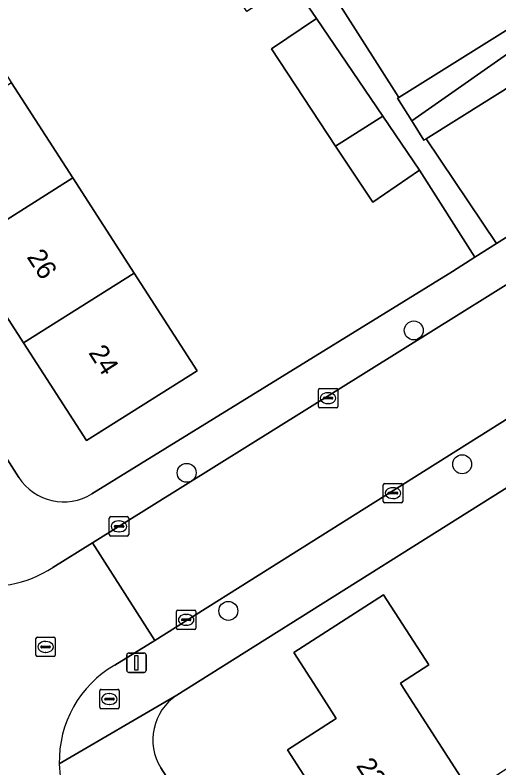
# Model space of a CAD drawing. Extents: x 159352 to 160617, y 385888 to 387323.
# Drawn here: x 159799.61 to 159824.56, y 386245.89 to 386284.7 of the extents above; entities that cross this region are included whole.
import ezdxf

# ---------------------------------------------------------------- set-up
doc = ezdxf.new("R2010")
doc.units = 0
for name, color, linetype in [('IMGEO_Boom', 7, 'Continuous'), ('IMGEO_Brandkraan', 7, 'Continuous'), ('IMGEO_Erf', 7, 'Continuous'), ('IMGEO_Kolk', 7, 'Continuous'), ('IMGEO_Lichtmast', 7, 'Continuous'), ('IMGEO_Pand', 7, 'Continuous'), ('IMGEO_Pand_nummerreeks', 7, 'Continuous'), ('IMGEO_Rijbaan_lokaal_open', 7, 'Continuous'), ('IMGEO_Rioolput', 7, 'Continuous'), ('IMGEO_Voetpad_open', 7, 'Continuous')]:
    doc.layers.add(name, color=color, linetype=linetype)

msp = doc.modelspace()

# ---------------------------------------------------------------- linework, layer by layer
at = {"layer": 'IMGEO_Boom'}
for centre in [(159820.171, 386268.444), (159822.665, 386261.544), (159808.462, 386261.102), (159810.611, 386253.984)]:
    msp.add_circle(centre, 0.489, dxfattribs=at)
at = {"layer": 'IMGEO_Brandkraan'}
for p, q in [((159804.054, 386249.942), (159804.906, 386249.942)), ((159803.979, 386249.016), (159803.979, 386249.868)), ((159804.467, 386249.722), (159804.492, 386249.722)), ((159804.98, 386249.868), (159804.98, 386249.016)), ((159804.238, 386249.436), (159804.238, 386249.448)), ((159804.676, 386249.399), (159804.278, 386249.399)), ((159804.281, 386249.485), (159804.679, 386249.485)), ((159804.49, 386249.162), (159804.465, 386249.162)), ((159804.722, 386249.448), (159804.722, 386249.436)), ((159804.906, 386248.942), (159804.054, 386248.942))]:
    msp.add_line(p, q, dxfattribs=at)
for points in [[(159804.054, 386249.942), (159804.906, 386249.942)], [(159803.979, 386249.016), (159803.979, 386249.868)], [(159804.98, 386249.868), (159804.98, 386249.016)], [(159804.906, 386248.942), (159804.054, 386248.942)]]:
    msp.add_lwpolyline(points, dxfattribs=at)
for centre, radius, start, end in [((159804.056, 386249.866), 0.0765, 91.552, 178.448), ((159804.056, 386249.866), 0.0765, 91.552, 178.448), ((159804.904, 386249.866), 0.0765, 1.552, 88.448), ((159804.904, 386249.866), 0.0765, 1.552, 88.448), ((159804.278, 386249.445), 0.0403, 85.8775, 175.7526), ((159804.275, 386249.435), 0.0366, 178.938, 274.7102), ((159804.679, 386249.442), 0.043, 264.8664, 352.4533), ((159804.683, 386249.447), 0.0386, 1.7309, 96.639), ((159804.056, 386249.018), 0.0765, 181.552, 268.448), ((159804.056, 386249.018), 0.0765, 181.552, 268.448), ((159804.904, 386249.018), 0.0765, 271.552, 358.448), ((159804.904, 386249.018), 0.0765, 271.552, 358.448)]:
    msp.add_arc(centre, radius, start, end, dxfattribs=at)
for centre, major_axis, ratio, start_param, end_param in [((159804.466, 386249.442), (-0.387, 0.002), 0.722429, 4.712389, 7.853982), ((159804.491, 386249.442), (-0.39, 0.002), 0.717154, 1.570796, 4.712389)]:
    msp.add_ellipse(centre, major_axis=major_axis, ratio=ratio, start_param=start_param, end_param=end_param, dxfattribs=at)
at = {"layer": 'IMGEO_Erf'}
for points in [[(159807.693, 386290.851), (159810.023, 386292.36), (159807.537, 386296.243), (159805.207, 386294.734), (159803.309, 386297.666), (159801.341, 386300.705), (159803.586, 386302.159), (159800.972, 386305.702), (159798.699, 386304.204), (159796.757, 386307.151), (159796.666, 386307.288), (159795.331, 386306.408), (159794.409, 386305.801), (159789.986, 386312.517), (159773.364, 386301.917), (159797.832, 386263.932), (159799.805, 386260.869)], [(159803.58, 386260.015), (159822.169, 386271.482), (159823.326, 386272.214), (159820.47, 386276.702), (159818.053, 386275.06), (159816.141, 386277.95), (159812.829, 386282.96), (159815.159, 386284.52), (159813.889, 386286.389), (159811.559, 386284.88), (159809.725, 386287.712), (159807.693, 386290.851)], [(159814.537, 386288.102), (159819.401, 386280.455), (159825.859, 386284.488), (159826.379, 386283.656), (159827.21, 386282.325), (159820.802, 386278.323), (159824.442, 386272.92), (159836.608, 386280.613), (159843.882, 386284.972)], [(159844.958, 386234.482), (159847.415, 386236.067), (159845.744, 386238.643), (159843.291, 386237.052), (159841.26, 386240.183), (159840.117, 386239.446), (159839.887, 386239.298), (159836.219, 386244.955), (159840.042, 386247.435), (159830.029, 386262.325), (159829.474, 386263.169), (159829.387, 386263.115), (159807.949, 386249.636)], [(159817.416, 386240.979), (159813.655, 386246.817), (159816.177, 386248.442), (159815.173, 386250), (159813.989, 386251.839), (159818.613, 386254.818), (159820.943, 386251.204), (159819.478, 386250.26), (159819.646, 386250), (159823.098, 386244.641), (159826.024, 386246.548), (159829.714, 386240.823)], [(159807.126, 386245.89), (159842.817, 386190.245), (159867.411, 386205.386), (159866.139, 386207.439), (159863.971, 386206.096), (159862.068, 386209.169), (159864.234, 386210.517), (159860.999, 386215.43), (159858.551, 386213.846), (159856.53, 386216.969), (159854.468, 386220.155), (159856.914, 386221.738), (159855.157, 386224.453), (159855.01, 386224.357), (159852.709, 386222.865), (159848.806, 386228.881), (159848.654, 386228.783), (159844.958, 386234.482)]]:
    msp.add_lwpolyline(points, dxfattribs=at)
msp.add_lwpolyline([(159802.587, 386276.305), (159805.751, 386271.396), (159806.286, 386270.565), (159808.995, 386266.362), (159803.296, 386262.763), (159800.05, 386267.8), (159796.886, 386272.709), (159793.722, 386277.618), (159790.558, 386282.527), (159787.394, 386287.436), (159784.23, 386292.346), (159781.067, 386297.254), (159777.821, 386302.29), (159782.048, 386304.962), (159783.519, 386305.891), (159786.768, 386300.85), (159789.931, 386295.942), (159793.095, 386291.032), (159796.259, 386286.123), (159799.423, 386281.214)], close=True, dxfattribs=at)
for centre, radius, start, end in [((159802.129, 386262.37), 2.766, 212.8637, 301.642), ((159809.478, 386247.337), 2.761, 123.6239, 211.594)]:
    msp.add_arc(centre, radius, start, end, dxfattribs=at)
at = {"layer": 'IMGEO_Kolk'}
for p, q in [((159815.326, 386265.452), (159816.178, 386265.452)), ((159815.251, 386264.526), (159815.251, 386265.378)), ((159815.739, 386265.232), (159815.764, 386265.232)), ((159816.252, 386265.378), (159816.252, 386264.526)), ((159815.51, 386264.946), (159815.51, 386264.958)), ((159815.948, 386264.909), (159815.55, 386264.909)), ((159815.553, 386264.995), (159815.951, 386264.995)), ((159815.994, 386264.958), (159815.994, 386264.946)), ((159816.178, 386264.452), (159815.326, 386264.452)), ((159815.762, 386264.672), (159815.737, 386264.672)), ((159818.598, 386259.632), (159818.598, 386260.484)), ((159818.673, 386260.558), (159819.525, 386260.558)), ((159819.599, 386260.484), (159819.599, 386259.632)), ((159818.857, 386260.052), (159818.857, 386260.064)), ((159818.9, 386260.101), (159819.298, 386260.101)), ((159819.086, 386260.338), (159819.111, 386260.338)), ((159819.341, 386260.064), (159819.341, 386260.052)), ((159819.295, 386260.015), (159818.897, 386260.015)), ((159819.109, 386259.778), (159819.084, 386259.778)), ((159819.525, 386259.558), (159818.673, 386259.558)), ((159804.474, 386257.917), (159804.474, 386258.769)), ((159804.549, 386258.843), (159805.401, 386258.843)), ((159804.962, 386258.623), (159804.987, 386258.623)), ((159805.475, 386258.769), (159805.475, 386257.917)), ((159804.733, 386258.337), (159804.733, 386258.349)), ((159805.171, 386258.3), (159804.773, 386258.3)), ((159804.776, 386258.386), (159805.174, 386258.386)), ((159805.217, 386258.349), (159805.217, 386258.337)), ((159805.401, 386257.843), (159804.549, 386257.843)), ((159804.985, 386258.063), (159804.96, 386258.063)), ((159807.935, 386253.099), (159807.935, 386253.951)), ((159808.01, 386254.025), (159808.862, 386254.025)), ((159808.936, 386253.951), (159808.936, 386253.099)), ((159808.194, 386253.519), (159808.194, 386253.531)), ((159808.632, 386253.482), (159808.234, 386253.482)), ((159808.237, 386253.568), (159808.635, 386253.568)), ((159808.423, 386253.805), (159808.448, 386253.805)), ((159808.678, 386253.531), (159808.678, 386253.519)), ((159808.446, 386253.245), (159808.421, 386253.245)), ((159808.862, 386253.025), (159808.01, 386253.025))]:
    msp.add_line(p, q, dxfattribs=at)
for points in [[(159815.326, 386265.452), (159816.178, 386265.452)], [(159815.251, 386264.526), (159815.251, 386265.378)], [(159816.252, 386265.378), (159816.252, 386264.526)], [(159816.178, 386264.452), (159815.326, 386264.452)], [(159818.598, 386259.632), (159818.598, 386260.484)], [(159818.673, 386260.558), (159819.525, 386260.558)], [(159819.599, 386260.484), (159819.599, 386259.632)], [(159819.525, 386259.558), (159818.673, 386259.558)], [(159804.474, 386257.917), (159804.474, 386258.769)], [(159804.549, 386258.843), (159805.401, 386258.843)], [(159805.475, 386258.769), (159805.475, 386257.917)], [(159805.401, 386257.843), (159804.549, 386257.843)], [(159807.935, 386253.099), (159807.935, 386253.951)], [(159808.01, 386254.025), (159808.862, 386254.025)], [(159808.936, 386253.951), (159808.936, 386253.099)], [(159808.862, 386253.025), (159808.01, 386253.025)]]:
    msp.add_lwpolyline(points, dxfattribs=at)
for centre, radius, start, end in [((159815.328, 386265.376), 0.0765, 91.552, 178.448), ((159815.328, 386265.376), 0.0765, 91.552, 178.448), ((159816.176, 386265.376), 0.0765, 1.552, 88.448), ((159816.176, 386265.376), 0.0765, 1.552, 88.448), ((159815.55, 386264.955), 0.0403, 85.8775, 175.7526), ((159815.547, 386264.945), 0.0366, 178.938, 274.7102), ((159815.951, 386264.952), 0.043, 264.8664, 352.4533), ((159815.955, 386264.957), 0.0386, 1.7309, 96.639), ((159815.328, 386264.528), 0.0765, 181.552, 268.448), ((159815.328, 386264.528), 0.0765, 181.552, 268.448), ((159816.176, 386264.528), 0.0765, 271.552, 358.448), ((159816.176, 386264.528), 0.0765, 271.552, 358.448), ((159818.675, 386260.482), 0.0765, 91.552, 178.448), ((159818.675, 386260.482), 0.0765, 91.552, 178.448), ((159819.523, 386260.482), 0.0765, 1.552, 88.448), ((159819.523, 386260.482), 0.0765, 1.552, 88.448), ((159818.897, 386260.061), 0.0403, 85.8775, 175.7526), ((159818.894, 386260.051), 0.0366, 178.938, 274.7102), ((159819.298, 386260.058), 0.043, 264.8664, 352.4533), ((159819.302, 386260.063), 0.0386, 1.7309, 96.639), ((159818.675, 386259.634), 0.0765, 181.552, 268.448), ((159818.675, 386259.634), 0.0765, 181.552, 268.448), ((159819.523, 386259.634), 0.0765, 271.552, 358.448), ((159819.523, 386259.634), 0.0765, 271.552, 358.448), ((159804.551, 386258.767), 0.0765, 91.552, 178.448), ((159804.551, 386258.767), 0.0765, 91.552, 178.448), ((159805.399, 386258.767), 0.0765, 1.552, 88.448), ((159805.399, 386258.767), 0.0765, 1.552, 88.448), ((159804.773, 386258.346), 0.0403, 85.8775, 175.7526), ((159804.77, 386258.336), 0.0366, 178.938, 274.7102), ((159805.174, 386258.343), 0.043, 264.8664, 352.4533), ((159805.178, 386258.348), 0.0386, 1.7309, 96.639), ((159804.551, 386257.919), 0.0765, 181.552, 268.448), ((159804.551, 386257.919), 0.0765, 181.552, 268.448), ((159805.399, 386257.919), 0.0765, 271.552, 358.448), ((159805.399, 386257.919), 0.0765, 271.552, 358.448), ((159808.012, 386253.949), 0.0765, 91.552, 178.448), ((159808.012, 386253.949), 0.0765, 91.552, 178.448), ((159808.86, 386253.949), 0.0765, 1.552, 88.448), ((159808.86, 386253.949), 0.0765, 1.552, 88.448), ((159808.234, 386253.528), 0.0403, 85.8775, 175.7526), ((159808.231, 386253.518), 0.0366, 178.938, 274.7102), ((159808.635, 386253.525), 0.043, 264.8664, 352.4533), ((159808.639, 386253.53), 0.0386, 1.7309, 96.639), ((159808.012, 386253.101), 0.0765, 181.552, 268.448), ((159808.012, 386253.101), 0.0765, 181.552, 268.448), ((159808.86, 386253.101), 0.0765, 271.552, 358.448), ((159808.86, 386253.101), 0.0765, 271.552, 358.448)]:
    msp.add_arc(centre, radius, start, end, dxfattribs=at)
for centre, major_axis, ratio, start_param, end_param in [((159815.738, 386264.952), (-0.387, 0.002), 0.722429, 4.712389, 7.853982), ((159815.763, 386264.952), (-0.39, 0.002), 0.717154, 1.570796, 4.712389), ((159819.085, 386260.058), (-0.387, 0.002), 0.722429, 4.712389, 7.853982), ((159819.11, 386260.058), (-0.39, 0.002), 0.717154, 1.570796, 4.712389), ((159804.961, 386258.343), (-0.387, 0.002), 0.722429, 4.712389, 7.853982), ((159804.986, 386258.343), (-0.39, 0.002), 0.717154, 1.570796, 4.712389), ((159808.422, 386253.525), (-0.387, 0.002), 0.722429, 4.712389, 7.853982), ((159808.447, 386253.525), (-0.39, 0.002), 0.717154, 1.570796, 4.712389)]:
    msp.add_ellipse(centre, major_axis=major_axis, ratio=ratio, start_param=start_param, end_param=end_param, dxfattribs=at)
at = {"layer": 'IMGEO_Lichtmast'}
for p, q in [((159805.376, 386250.913), (159805.376, 386251.713)), ((159805.376, 386251.713), (159805.376, 386250.913)), ((159805.476, 386251.813), (159806.266, 386251.813)), ((159806.266, 386251.813), (159805.476, 386251.813)), ((159806.366, 386251.713), (159806.366, 386250.913)), ((159806.366, 386250.913), (159806.366, 386251.713)), ((159806.266, 386250.813), (159805.476, 386250.813)), ((159805.476, 386250.813), (159806.266, 386250.813))]:
    msp.add_line(p, q, dxfattribs=at)
msp.add_lwpolyline([(159805.796, 386251.688), (159805.946, 386251.688), (159805.946, 386250.938), (159805.796, 386250.938), (159805.796, 386251.688)], dxfattribs=at)
for centre, start, end in [((159805.476, 386251.713), 90, 180), ((159805.476, 386251.713), 90, 180), ((159806.266, 386251.713), 0, 90), ((159806.266, 386251.713), 360, 90), ((159805.476, 386250.913), 180, 270), ((159805.476, 386250.913), 180, 270), ((159806.266, 386250.913), 270, 0), ((159806.266, 386250.913), 270, 0)]:
    msp.add_arc(centre, 0.1, start, end, dxfattribs=at)
at = {"layer": 'IMGEO_Pand'}
for points in [[(159815.159, 386284.52), (159812.829, 386282.96), (159816.141, 386277.95), (159818.578, 386279.486)], [(159826.379, 386283.656), (159825.859, 386284.488), (159819.401, 386280.455), (159819.337, 386280.415), (159820.07, 386279.241)], [(159827.21, 386282.325), (159826.379, 386283.656), (159820.07, 386279.241), (159820.688, 386278.252), (159820.802, 386278.323)], [(159793.722, 386277.618), (159796.886, 386272.709), (159802.587, 386276.305), (159799.423, 386281.214)], [(159818.578, 386279.486), (159816.141, 386277.95), (159818.053, 386275.06), (159820.47, 386276.702)], [(159805.751, 386271.396), (159802.587, 386276.305), (159796.886, 386272.709), (159800.05, 386267.8)], [(159800.05, 386267.8), (159803.296, 386262.763), (159808.995, 386266.362), (159806.286, 386270.565), (159805.751, 386271.396)], [(159823.098, 386244.641), (159819.646, 386250), (159819.478, 386250.26), (159820.943, 386251.204), (159818.613, 386254.818), (159813.989, 386251.839), (159815.173, 386250), (159816.177, 386248.442), (159813.655, 386246.817), (159817.416, 386240.979)]]:
    msp.add_lwpolyline(points, close=True, dxfattribs=at)
at = {"layer": 'IMGEO_Rijbaan_lokaal_open'}
msp.add_lwpolyline([(159806.815, 386252.464), (159827.802, 386265.662), (159846.112, 386277.054), (159843.009, 386282.072), (159803.604, 386257.489)], close=True, dxfattribs=at)
msp.add_lwpolyline([(159804.752, 386251.193), (159806.815, 386252.464), (159803.604, 386257.489), (159801.558, 386256.226)], dxfattribs=at)
for centre, radius, start, end in [((159798.295, 386261.215), 5.962, 212.3303, 303.1872), ((159807.6, 386246.249), 5.706, 119.9386, 181.5541), ((159807.605, 386246.253), 5.711, 181.5999, 215.0939)]:
    msp.add_arc(centre, radius, start, end, dxfattribs=at)
at = {"layer": 'IMGEO_Rioolput'}
for p, q in [((159800.689, 386251.703), (159800.689, 386252.555)), ((159800.764, 386252.629), (159801.616, 386252.629)), ((159801.177, 386252.409), (159801.202, 386252.409)), ((159801.69, 386252.555), (159801.69, 386251.703)), ((159800.948, 386252.123), (159800.948, 386252.135)), ((159801.386, 386252.086), (159800.988, 386252.086)), ((159800.991, 386252.172), (159801.389, 386252.172)), ((159801.432, 386252.135), (159801.432, 386252.123)), ((159801.616, 386251.629), (159800.764, 386251.629)), ((159801.2, 386251.849), (159801.175, 386251.849))]:
    msp.add_line(p, q, dxfattribs=at)
for points in [[(159800.689, 386251.703), (159800.689, 386252.555)], [(159800.764, 386252.629), (159801.616, 386252.629)], [(159801.69, 386252.555), (159801.69, 386251.703)], [(159801.616, 386251.629), (159800.764, 386251.629)]]:
    msp.add_lwpolyline(points, dxfattribs=at)
for centre, radius, start, end in [((159800.766, 386252.553), 0.0765, 91.552, 178.448), ((159800.766, 386252.553), 0.0765, 91.552, 178.448), ((159801.614, 386252.553), 0.0765, 1.552, 88.448), ((159801.614, 386252.553), 0.0765, 1.552, 88.448), ((159800.988, 386252.132), 0.0403, 85.8775, 175.7526), ((159800.985, 386252.122), 0.0366, 178.938, 274.7102), ((159801.389, 386252.129), 0.043, 264.8664, 352.4533), ((159801.393, 386252.134), 0.0386, 1.7309, 96.639), ((159800.766, 386251.705), 0.0765, 181.552, 268.448), ((159800.766, 386251.705), 0.0765, 181.552, 268.448), ((159801.614, 386251.705), 0.0765, 271.552, 358.448), ((159801.614, 386251.705), 0.0765, 271.552, 358.448)]:
    msp.add_arc(centre, radius, start, end, dxfattribs=at)
for centre, major_axis, ratio, start_param, end_param in [((159801.176, 386252.129), (-0.387, 0.002), 0.722429, 4.712389, 7.853982), ((159801.201, 386252.129), (-0.39, 0.002), 0.717154, 1.570796, 4.712389)]:
    msp.add_ellipse(centre, major_axis=major_axis, ratio=ratio, start_param=start_param, end_param=end_param, dxfattribs=at)
at = {"layer": 'IMGEO_Voetpad_open'}
for points in [[(159813.889, 386286.389), (159815.159, 386284.52), (159818.578, 386279.486), (159820.47, 386276.702), (159823.326, 386272.214), (159824.442, 386272.92), (159820.802, 386278.323), (159820.688, 386278.252), (159820.07, 386279.241), (159819.337, 386280.415), (159819.401, 386280.455), (159814.537, 386288.102)], [(159843.882, 386284.972), (159836.608, 386280.613), (159824.442, 386272.92), (159823.326, 386272.214), (159822.169, 386271.482), (159803.58, 386260.015)], [(159801.558, 386256.226), (159803.604, 386257.489), (159843.009, 386282.072)], [(159851.319, 386276.761), (159853.707, 386276.934), (159851.33, 386280.261), (159851.061, 386280.123), (159850.799, 386279.972), (159846.112, 386277.054), (159827.802, 386265.662), (159806.815, 386252.464), (159804.752, 386251.193)], [(159801.896, 386246.094), (159807.949, 386249.636), (159829.387, 386263.115), (159829.474, 386263.169), (159830.826, 386264.01), (159851.319, 386276.761)], [(159799.805, 386260.869), (159797.832, 386263.932), (159791.888, 386260.1), (159792.063, 386259.851), (159793.257, 386258.027)], [(159807.949, 386249.636), (159801.896, 386246.094)], [(159852.702, 386166.189), (159861.631, 386171.83), (159856.468, 386180.046), (159855.41, 386179.385), (159850.354, 386187.472), (159846.244, 386184.902), (159842.817, 386190.245), (159807.126, 386245.89)]]:
    msp.add_lwpolyline(points, dxfattribs=at)
for centre, radius, start, end in [((159802.129, 386262.37), 2.766, 212.8637, 301.642), ((159798.295, 386261.215), 5.962, 212.3303, 303.1872), ((159807.6, 386246.249), 5.706, 119.9386, 181.5541), ((159809.478, 386247.337), 2.761, 123.6239, 211.594), ((159807.605, 386246.253), 5.711, 181.5999, 215.0939)]:
    msp.add_arc(centre, radius, start, end, dxfattribs=at)

# ---------------------------------------------------------------- texts
at = {"layer": 'IMGEO_Pand_nummerreeks'}
for s, rotation, p in [('26', 302.8016, (159800.19, 386272.234)), ('24', 302.8016, (159803.374, 386267.293)), ('22', 302.7878, (159817.173, 386246.008))]:
    msp.add_text(s, height=1, rotation=rotation, dxfattribs=at).set_placement(p)

doc.saveas('drawing.dxf')
